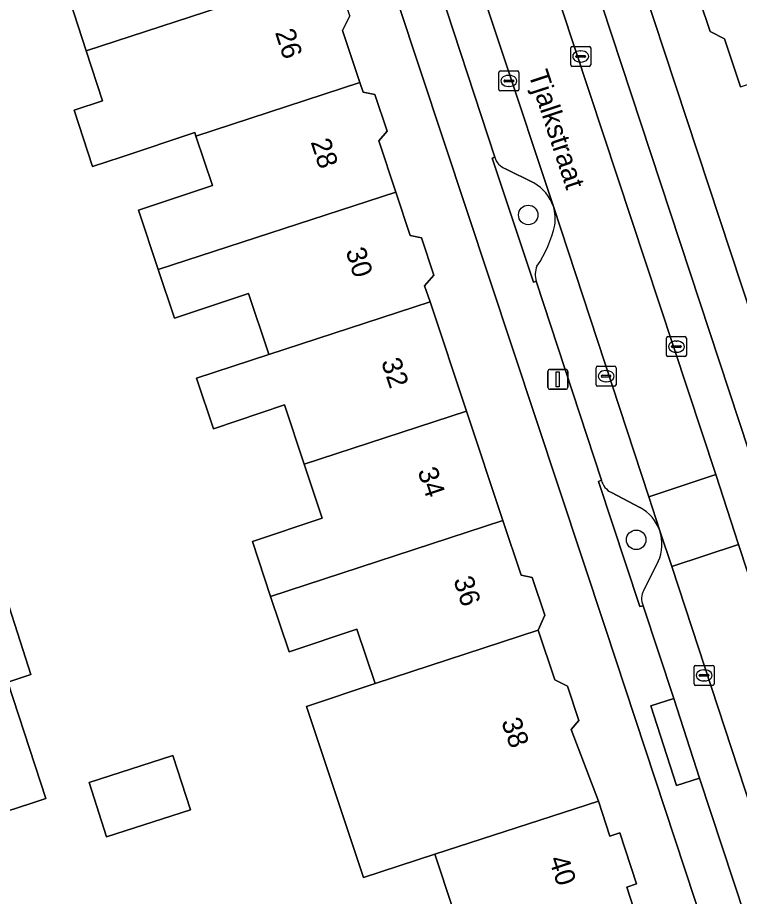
# Model space of a CAD drawing. Extents: x 159371 to 159986, y 382987 to 383597.
# Drawn here: x 159530.89 to 159567.07, y 383344.83 to 383388.85 of the extents above; entities that cross this region are included whole.
import ezdxf

# ---------------------------------------------------------------- set-up
doc = ezdxf.new("R2010")
doc.units = 0
for name, color, linetype in [('IMGEO_Boom', 7, 'Continuous'), ('IMGEO_Erf', 7, 'Continuous'), ('IMGEO_Groenvoorziening', 7, 'Continuous'), ('IMGEO_Kolk', 7, 'Continuous'), ('IMGEO_Lichtmast', 7, 'Continuous'), ('IMGEO_Openbare_ruimte_label', 7, 'Continuous'), ('IMGEO_Pand', 7, 'Continuous'), ('IMGEO_Pand_nummerreeks', 7, 'Continuous'), ('IMGEO_Parkeervlak_open', 7, 'Continuous'), ('IMGEO_Rijbaan_lokaal_open', 7, 'Continuous'), ('IMGEO_Voetpad_open', 7, 'Continuous')]:
    doc.layers.add(name, color=color, linetype=linetype)

msp = doc.modelspace()

# ---------------------------------------------------------------- linework, layer by layer
at = {"layer": 'IMGEO_Boom'}
for centre in [(159556.483, 383378.961), (159561.895, 383362.691)]:
    msp.add_circle(centre, 0.489, dxfattribs=at)
at = {"layer": 'IMGEO_Erf'}
for points in [[(159552.893, 383418.717), (159573.212, 383357.128)], [(159569.798, 383329.624), (159560.347, 383358.252), (159547.589, 383396.721)], [(159553.597, 383341.557), (159551.81, 383346.94), (159548.23, 383345.778), (159546.328, 383351.483), (159545.378, 383354.333), (159548.808, 383355.495), (159547.901, 383358.217), (159544.5, 383357.083), (159543.575, 383359.857), (159542.658, 383362.605), (159546.162, 383363.774), (159545.261, 383366.476), (159544.272, 383369.443), (159540.704, 383368.253), (159539.859, 383370.783), (159543.485, 383371.967), (159543.443, 383372.093), (159542.464, 383375.029), (159538.75, 383373.79), (159537.938, 383376.226), (159536.947, 383379.197), (159540.655, 383380.433), (159539.829, 383382.912), (159539.769, 383383.092), (159536.083, 383381.863), (159534.645, 383381.383), (159533.727, 383384.21), (159535.143, 383384.682), (159534.333, 383387.188), (159532.546, 383392.713)], [(159567.116, 383385.379), (159566.32, 383387.784), (159565.606, 383388.143), (159565.074, 383389.751)], [(159547.543, 383388.931), (159547.181, 383388.207), (159548.051, 383385.596), (159548.211, 383385.116), (159548.8, 383384.996), (159549.415, 383383.152), (159548.988, 383382.671), (159549.842, 383380.111), (159550.566, 383377.939), (159551.13, 383377.823), (159551.758, 383375.94), (159551.291, 383375.414), (159551.561, 383374.603), (159553.387, 383369.129), (159555.212, 383363.655), (159556.125, 383360.916), (159556.678, 383360.803), (159557.309, 383358.91), (159556.983, 383358.163), (159557.814, 383355.673), (159558.455, 383355.352), (159559.027, 383353.636), (159558.637, 383353.196), (159559.999, 383349.599), (159560.575, 383347.852), (159561.069, 383348.015), (159561.913, 383345.451), (159561.419, 383345.288), (159561.762, 383344.248)], [(159529.789, 383361.425), (159531.562, 383355.936), (159530.411, 383355.56), (159532.3, 383349.729), (159531.558, 383349.489), (159526.801, 383347.947)]]:
    msp.add_lwpolyline(points, dxfattribs=at)
msp.add_lwpolyline([(159534.472, 383350.532), (159538.674, 383351.894), (159539.558, 383349.167), (159535.356, 383347.804)], close=True, dxfattribs=at)
at = {"layer": 'IMGEO_Groenvoorziening'}
for points in [[(159554.805, 383381.855), (159554.674, 383381.807), (159556.753, 383375.594), (159556.886, 383375.638)], [(159556.771, 383380.568), (159555.336, 383381.274)], [(159560.148, 383365.681), (159560.01, 383365.606), (159562.079, 383359.344), (159562.236, 383359.39)], [(159562.078, 383364.31), (159560.649, 383365.055)], [(159562.27, 383360.167), (159562.999, 383361.597)]]:
    msp.add_lwpolyline(points, dxfattribs=at)
for centre, radius, start, end in [((159555.643, 383382.088), 0.87, 195.5196, 249.3314), ((159555.665, 383378.672), 2.195, 18.8249, 59.7539), ((159555.778, 383378.76), 2.06, 351.5353, 17.5089), ((159551.828, 383379.832), 6.144, 326.01, 347.0702), ((159557.868, 383375.972), 1.037, 155.7979, 198.771), ((159561.067, 383365.903), 0.945, 193.5684, 243.7735), ((159561.068, 383362.436), 2.129, 19.2741, 61.662), ((159561.031, 383362.47), 2.153, 336.091, 18.1174), ((159563.077, 383359.742), 0.912, 152.2533, 202.7356)]:
    msp.add_arc(centre, radius, start, end, dxfattribs=at)
at = {"layer": 'IMGEO_Kolk'}
for p, q in [((159558.612, 383386.475), (159558.612, 383387.327)), ((159558.687, 383387.401), (159559.539, 383387.401)), ((159559.1, 383387.181), (159559.125, 383387.181)), ((159559.613, 383387.327), (159559.613, 383386.475)), ((159558.871, 383386.895), (159558.871, 383386.907)), ((159559.309, 383386.858), (159558.911, 383386.858)), ((159558.914, 383386.944), (159559.312, 383386.944)), ((159559.355, 383386.907), (159559.355, 383386.895)), ((159559.539, 383386.401), (159558.687, 383386.401)), ((159559.123, 383386.621), (159559.098, 383386.621)), ((159555.011, 383385.249), (159555.011, 383386.101)), ((159555.086, 383386.175), (159555.938, 383386.175)), ((159555.499, 383385.955), (159555.524, 383385.955)), ((159556.012, 383386.101), (159556.012, 383385.249)), ((159555.27, 383385.669), (159555.27, 383385.681)), ((159555.708, 383385.632), (159555.31, 383385.632)), ((159555.313, 383385.718), (159555.711, 383385.718)), ((159555.522, 383385.395), (159555.497, 383385.395)), ((159555.754, 383385.681), (159555.754, 383385.669)), ((159555.938, 383385.175), (159555.086, 383385.175)), ((159563.409, 383371.94), (159563.409, 383372.792)), ((159563.484, 383372.866), (159564.336, 383372.866)), ((159563.897, 383372.646), (159563.922, 383372.646)), ((159564.41, 383372.792), (159564.41, 383371.94)), ((159563.668, 383372.36), (159563.668, 383372.372)), ((159564.106, 383372.323), (159563.708, 383372.323)), ((159563.711, 383372.409), (159564.109, 383372.409)), ((159564.152, 383372.372), (159564.152, 383372.36)), ((159564.336, 383371.866), (159563.484, 383371.866)), ((159563.92, 383372.086), (159563.895, 383372.086)), ((159559.885, 383370.46), (159559.885, 383371.312)), ((159559.96, 383371.386), (159560.812, 383371.386)), ((159560.886, 383371.312), (159560.886, 383370.46)), ((159560.144, 383370.88), (159560.144, 383370.892)), ((159560.582, 383370.843), (159560.184, 383370.843)), ((159560.187, 383370.929), (159560.585, 383370.929)), ((159560.373, 383371.166), (159560.398, 383371.166)), ((159560.628, 383370.892), (159560.628, 383370.88)), ((159560.812, 383370.386), (159559.96, 383370.386)), ((159560.396, 383370.606), (159560.371, 383370.606)), ((159564.798, 383355.472), (159564.798, 383356.324)), ((159564.873, 383356.398), (159565.725, 383356.398)), ((159565.799, 383356.324), (159565.799, 383355.472)), ((159565.057, 383355.892), (159565.057, 383355.904)), ((159565.495, 383355.855), (159565.097, 383355.855)), ((159565.1, 383355.941), (159565.498, 383355.941)), ((159565.286, 383356.178), (159565.311, 383356.178)), ((159565.541, 383355.904), (159565.541, 383355.892)), ((159565.725, 383355.398), (159564.873, 383355.398)), ((159565.309, 383355.618), (159565.284, 383355.618))]:
    msp.add_line(p, q, dxfattribs=at)
for points in [[(159558.612, 383386.475), (159558.612, 383387.327)], [(159558.687, 383387.401), (159559.539, 383387.401)], [(159559.613, 383387.327), (159559.613, 383386.475)], [(159559.539, 383386.401), (159558.687, 383386.401)], [(159555.011, 383385.249), (159555.011, 383386.101)], [(159555.086, 383386.175), (159555.938, 383386.175)], [(159556.012, 383386.101), (159556.012, 383385.249)], [(159555.938, 383385.175), (159555.086, 383385.175)], [(159563.409, 383371.94), (159563.409, 383372.792)], [(159563.484, 383372.866), (159564.336, 383372.866)], [(159564.41, 383372.792), (159564.41, 383371.94)], [(159564.336, 383371.866), (159563.484, 383371.866)], [(159559.885, 383370.46), (159559.885, 383371.312)], [(159559.96, 383371.386), (159560.812, 383371.386)], [(159560.886, 383371.312), (159560.886, 383370.46)], [(159560.812, 383370.386), (159559.96, 383370.386)], [(159564.798, 383355.472), (159564.798, 383356.324)], [(159564.873, 383356.398), (159565.725, 383356.398)], [(159565.799, 383356.324), (159565.799, 383355.472)], [(159565.725, 383355.398), (159564.873, 383355.398)]]:
    msp.add_lwpolyline(points, dxfattribs=at)
for centre, radius, start, end in [((159558.689, 383387.325), 0.0765, 91.552, 178.448), ((159558.689, 383387.325), 0.0765, 91.552, 178.448), ((159559.537, 383387.325), 0.0765, 1.552, 88.448), ((159559.537, 383387.325), 0.0765, 1.552, 88.448), ((159558.911, 383386.904), 0.0403, 85.8775, 175.7526), ((159558.908, 383386.894), 0.0366, 178.938, 274.7102), ((159559.312, 383386.901), 0.043, 264.8664, 352.4533), ((159559.316, 383386.906), 0.0386, 1.7309, 96.639), ((159558.689, 383386.477), 0.0765, 181.552, 268.448), ((159558.689, 383386.477), 0.0765, 181.552, 268.448), ((159559.537, 383386.477), 0.0765, 271.552, 358.448), ((159559.537, 383386.477), 0.0765, 271.552, 358.448), ((159555.088, 383386.099), 0.0765, 91.552, 178.448), ((159555.088, 383386.099), 0.0765, 91.552, 178.448), ((159555.936, 383386.099), 0.0765, 1.552, 88.448), ((159555.936, 383386.099), 0.0765, 1.552, 88.448), ((159555.31, 383385.678), 0.0403, 85.8775, 175.7526), ((159555.307, 383385.668), 0.0366, 178.938, 274.7102), ((159555.711, 383385.675), 0.043, 264.8664, 352.4533), ((159555.715, 383385.68), 0.0386, 1.7309, 96.639), ((159555.088, 383385.251), 0.0765, 181.552, 268.448), ((159555.088, 383385.251), 0.0765, 181.552, 268.448), ((159555.936, 383385.251), 0.0765, 271.552, 358.448), ((159555.936, 383385.251), 0.0765, 271.552, 358.448), ((159563.486, 383372.79), 0.0765, 91.552, 178.448), ((159563.486, 383372.79), 0.0765, 91.552, 178.448), ((159564.334, 383372.79), 0.0765, 1.552, 88.448), ((159564.334, 383372.79), 0.0765, 1.552, 88.448), ((159563.708, 383372.369), 0.0403, 85.8775, 175.7526), ((159563.705, 383372.359), 0.0366, 178.938, 274.7102), ((159564.109, 383372.366), 0.043, 264.8664, 352.4533), ((159564.113, 383372.371), 0.0386, 1.7309, 96.639), ((159563.486, 383371.942), 0.0765, 181.552, 268.448), ((159563.486, 383371.942), 0.0765, 181.552, 268.448), ((159564.334, 383371.942), 0.0765, 271.552, 358.448), ((159564.334, 383371.942), 0.0765, 271.552, 358.448), ((159559.962, 383371.31), 0.0765, 91.552, 178.448), ((159559.962, 383371.31), 0.0765, 91.552, 178.448), ((159560.81, 383371.31), 0.0765, 1.552, 88.448), ((159560.81, 383371.31), 0.0765, 1.552, 88.448), ((159560.184, 383370.889), 0.0403, 85.8775, 175.7526), ((159560.181, 383370.879), 0.0366, 178.938, 274.7102), ((159560.585, 383370.886), 0.043, 264.8664, 352.4533), ((159560.589, 383370.891), 0.0386, 1.7309, 96.639), ((159559.962, 383370.462), 0.0765, 181.552, 268.448), ((159559.962, 383370.462), 0.0765, 181.552, 268.448), ((159560.81, 383370.462), 0.0765, 271.552, 358.448), ((159560.81, 383370.462), 0.0765, 271.552, 358.448), ((159564.875, 383356.322), 0.0765, 91.552, 178.448), ((159564.875, 383356.322), 0.0765, 91.552, 178.448), ((159565.723, 383356.322), 0.0765, 1.552, 88.448), ((159565.723, 383356.322), 0.0765, 1.552, 88.448), ((159565.097, 383355.901), 0.0403, 85.8775, 175.7526), ((159565.094, 383355.891), 0.0366, 178.938, 274.7102), ((159565.498, 383355.898), 0.043, 264.8664, 352.4533), ((159565.502, 383355.903), 0.0386, 1.7309, 96.639), ((159564.875, 383355.474), 0.0765, 181.552, 268.448), ((159564.875, 383355.474), 0.0765, 181.552, 268.448), ((159565.723, 383355.474), 0.0765, 271.552, 358.448), ((159565.723, 383355.474), 0.0765, 271.552, 358.448)]:
    msp.add_arc(centre, radius, start, end, dxfattribs=at)
for centre, major_axis, ratio, start_param, end_param in [((159559.099, 383386.901), (-0.387, 0.002), 0.722429, 4.712389, 7.853982), ((159559.124, 383386.901), (-0.39, 0.002), 0.717154, 1.570796, 4.712389), ((159555.498, 383385.675), (-0.387, 0.002), 0.722429, 4.712389, 7.853982), ((159555.523, 383385.675), (-0.39, 0.002), 0.717154, 1.570796, 4.712389), ((159563.896, 383372.366), (-0.387, 0.002), 0.722429, 4.712389, 7.853982), ((159563.921, 383372.366), (-0.39, 0.002), 0.717154, 1.570796, 4.712389), ((159560.372, 383370.886), (-0.387, 0.002), 0.722429, 4.712389, 7.853982), ((159560.397, 383370.886), (-0.39, 0.002), 0.717154, 1.570796, 4.712389), ((159565.285, 383355.898), (-0.387, 0.002), 0.722429, 4.712389, 7.853982), ((159565.31, 383355.898), (-0.39, 0.002), 0.717154, 1.570796, 4.712389)]:
    msp.add_ellipse(centre, major_axis=major_axis, ratio=ratio, start_param=start_param, end_param=end_param, dxfattribs=at)
at = {"layer": 'IMGEO_Lichtmast'}
for p, q in [((159557.47, 383370.328), (159557.47, 383371.128)), ((159557.47, 383371.128), (159557.47, 383370.328)), ((159557.57, 383371.228), (159558.36, 383371.228)), ((159558.36, 383371.228), (159557.57, 383371.228)), ((159558.46, 383371.128), (159558.46, 383370.328)), ((159558.46, 383370.328), (159558.46, 383371.128)), ((159558.36, 383370.228), (159557.57, 383370.228)), ((159557.57, 383370.228), (159558.36, 383370.228))]:
    msp.add_line(p, q, dxfattribs=at)
msp.add_lwpolyline([(159557.89, 383371.103), (159558.04, 383371.103), (159558.04, 383370.353), (159557.89, 383370.353), (159557.89, 383371.103)], dxfattribs=at)
for centre, start, end in [((159557.57, 383371.128), 90, 180), ((159557.57, 383371.128), 90, 180), ((159558.36, 383371.128), 0, 90), ((159558.36, 383371.128), 360, 90), ((159557.57, 383370.328), 180, 270), ((159557.57, 383370.328), 180, 270), ((159558.36, 383370.328), 270, 0), ((159558.36, 383370.328), 270, 0)]:
    msp.add_arc(centre, 0.1, start, end, dxfattribs=at)
at = {"layer": 'IMGEO_Pand'}
for points in [[(159532.546, 383392.713), (159534.333, 383387.188), (159546.266, 383391.082), (159545.96, 383392), (159546.369, 383392.461), (159545.879, 383393.93), (159545.33, 383394.042), (159544.426, 383396.752), (159537.071, 383394.325), (159534.841, 383393.589)], [(159573.708, 383393.591), (159565.302, 383390.804), (159565.421, 383390.443), (159565.074, 383389.751), (159565.606, 383388.143), (159566.32, 383387.784), (159567.116, 383385.379), (159579.092, 383389.349), (159578.171, 383392.129), (159574.585, 383390.942)], [(159539.829, 383382.912), (159548.051, 383385.596), (159547.181, 383388.207), (159547.543, 383388.931), (159547.08, 383390.32), (159546.408, 383390.655), (159546.266, 383391.082), (159534.333, 383387.188), (159535.143, 383384.682), (159533.727, 383384.21), (159534.645, 383381.383), (159536.083, 383381.863), (159539.769, 383383.092)], [(159539.829, 383382.912), (159540.655, 383380.433), (159536.947, 383379.197), (159537.938, 383376.226), (159549.842, 383380.111), (159548.988, 383382.671), (159549.415, 383383.152), (159548.8, 383384.996), (159548.211, 383385.116), (159548.051, 383385.596)], [(159551.291, 383375.414), (159551.758, 383375.94), (159551.13, 383377.823), (159550.566, 383377.939), (159549.842, 383380.111), (159537.938, 383376.226), (159538.75, 383373.79), (159542.464, 383375.029), (159543.443, 383372.093), (159543.485, 383371.967), (159551.561, 383374.603)], [(159551.561, 383374.603), (159543.485, 383371.967), (159539.859, 383370.783), (159540.704, 383368.253), (159544.272, 383369.443), (159545.261, 383366.476), (159553.387, 383369.129)], [(159543.575, 383359.857), (159555.212, 383363.655), (159553.387, 383369.129), (159545.261, 383366.476), (159546.162, 383363.774), (159542.658, 383362.605)], [(159556.983, 383358.163), (159557.309, 383358.91), (159556.678, 383360.803), (159556.125, 383360.916), (159555.212, 383363.655), (159543.575, 383359.857), (159544.5, 383357.083), (159547.901, 383358.217), (159548.808, 383355.495)], [(159529.789, 383361.425), (159523.137, 383359.253), (159524.915, 383353.767), (159530.411, 383355.56), (159531.562, 383355.936)], [(159558.637, 383353.196), (159559.027, 383353.636), (159558.455, 383355.352), (159557.814, 383355.673), (159556.983, 383358.163), (159548.808, 383355.495), (159545.378, 383354.333), (159546.328, 383351.483), (159548.23, 383345.778), (159551.81, 383346.94), (159559.999, 383349.599)], [(159530.411, 383355.56), (159524.915, 383353.767), (159526.135, 383350.002), (159526.801, 383347.947), (159531.558, 383349.489), (159532.3, 383349.729)], [(159534.472, 383350.532), (159535.356, 383347.804), (159539.558, 383349.167), (159538.674, 383351.894)], [(159559.999, 383349.599), (159551.81, 383346.94), (159553.597, 383341.557), (159561.762, 383344.248), (159561.419, 383345.288), (159561.913, 383345.451), (159561.069, 383348.015), (159560.575, 383347.852)]]:
    msp.add_lwpolyline(points, close=True, dxfattribs=at)
at = {"layer": 'IMGEO_Parkeervlak_open'}
for points in [[(159548.98, 383417.076), (159565.882, 383365.966), (159567.018, 383362.457), (159577.211, 383331.524), (159578.358, 383328.035), (159589.681, 383293.637)], [(159590.619, 383297.142), (159551.811, 383414.828)], [(159557.743, 383379.38), (159552.578, 383394.969), (159552.685, 383394.166)], [(159551.719, 383391.29), (159554.805, 383381.855)], [(159555.336, 383381.274), (159556.771, 383380.568)], [(159563.077, 383363.139), (159562.523, 383364.834), (159557.743, 383379.38)], [(159556.886, 383375.638), (159560.148, 383365.681)], [(159560.649, 383365.055), (159562.078, 383364.31)], [(159571.31, 383338.074), (159563.681, 383361.345), (159563.077, 383363.139)], [(159562.999, 383361.597), (159562.27, 383360.167)], [(159562.236, 383359.39), (159563.782, 383354.738), (159565.07, 383350.744), (159568.485, 383340.382)]]:
    msp.add_lwpolyline(points, dxfattribs=at)
for centre, radius, start, end in [((159555.643, 383382.088), 0.87, 195.5196, 249.3314), ((159555.665, 383378.672), 2.195, 18.8249, 59.7539), ((159555.778, 383378.76), 2.06, 351.5353, 17.5089), ((159551.828, 383379.832), 6.144, 326.01, 347.0702), ((159557.868, 383375.972), 1.037, 155.7979, 198.771), ((159561.067, 383365.903), 0.945, 193.5684, 243.7735), ((159561.068, 383362.436), 2.129, 19.2741, 61.662), ((159561.031, 383362.47), 2.153, 336.091, 18.1174), ((159563.077, 383359.742), 0.912, 152.2533, 202.7356)]:
    msp.add_arc(centre, radius, start, end, dxfattribs=at)
at = {"layer": 'IMGEO_Rijbaan_lokaal_open'}
for points in [[(159562.523, 383364.834), (159565.882, 383365.966), (159548.98, 383417.076), (159548.923, 383417.254), (159545.597, 383416.142), (159545.658, 383415.951), (159552.578, 383394.969), (159557.743, 383379.38)], [(159563.681, 383361.345), (159567.018, 383362.457), (159565.882, 383365.966), (159562.523, 383364.834), (159563.077, 383363.139)], [(159571.31, 383338.074), (159571.401, 383337.809), (159573.85, 383330.431), (159577.211, 383331.524), (159567.018, 383362.457), (159563.681, 383361.345)]]:
    msp.add_lwpolyline(points, close=True, dxfattribs=at)
at = {"layer": 'IMGEO_Voetpad_open'}
for points in [[(159598.195, 383286.558), (159597.121, 383288.896), (159595.869, 383288.453), (159573.702, 383355.642), (159573.212, 383357.128), (159552.893, 383418.717), (159550.034, 383426.54)], [(159551.811, 383414.828), (159590.619, 383297.142)], [(159577.282, 383313.777), (159570.55, 383334.129), (159570.417, 383334.085), (159568.338, 383340.333), (159568.485, 383340.382), (159565.07, 383350.744), (159563.913, 383350.383), (159562.633, 383354.372), (159563.782, 383354.738), (159562.236, 383359.39), (159562.079, 383359.344), (159560.01, 383365.606), (159560.148, 383365.681), (159556.886, 383375.638), (159556.753, 383375.594), (159554.674, 383381.807), (159554.805, 383381.855), (159551.719, 383391.29), (159551.559, 383391.28), (159549.581, 383397.227), (159549.729, 383397.276), (159544.704, 383412.493)], [(159547.589, 383396.721), (159560.347, 383358.252), (159569.798, 383329.624), (159570.274, 383328.182), (159576.204, 383310.11), (159575.265, 383309.805), (159575.958, 383307.741), (159577.82, 383302.082), (159577.937, 383301.725), (159580.597, 383301.394), (159578.087, 383309.067), (159579.223, 383309.377)]]:
    msp.add_lwpolyline(points, dxfattribs=at)
msp.add_lwpolyline([(159563.782, 383354.738), (159562.633, 383354.372), (159563.913, 383350.383), (159565.07, 383350.744)], close=True, dxfattribs=at)

# ---------------------------------------------------------------- texts
at = {"layer": 'IMGEO_Openbare_ruimte_label'}
msp.add_text('Tjalkstraat', height=1, rotation=288.1813, dxfattribs=at).set_placement((159556.481, 383386.031))
at = {"layer": 'IMGEO_Pand_nummerreeks'}
for s, rotation, p in [('26', 288.0262, (159543.784, 383388.11)), ('28', 288.0799, (159545.573, 383382.618)), ('30', 287.3375, (159547.324, 383377.165)), ('32', 288.4376, (159549.1, 383371.614)), ('34', 288.4397, (159550.926, 383366.138)), ('36', 287.8785, (159552.723, 383360.688)), ('38', 289.3944, (159555.119, 383353.581)), ('40', 288.2439, (159557.502, 383346.691))]:
    msp.add_text(s, height=1, rotation=rotation, dxfattribs=at).set_placement(p)

doc.saveas('drawing.dxf')
